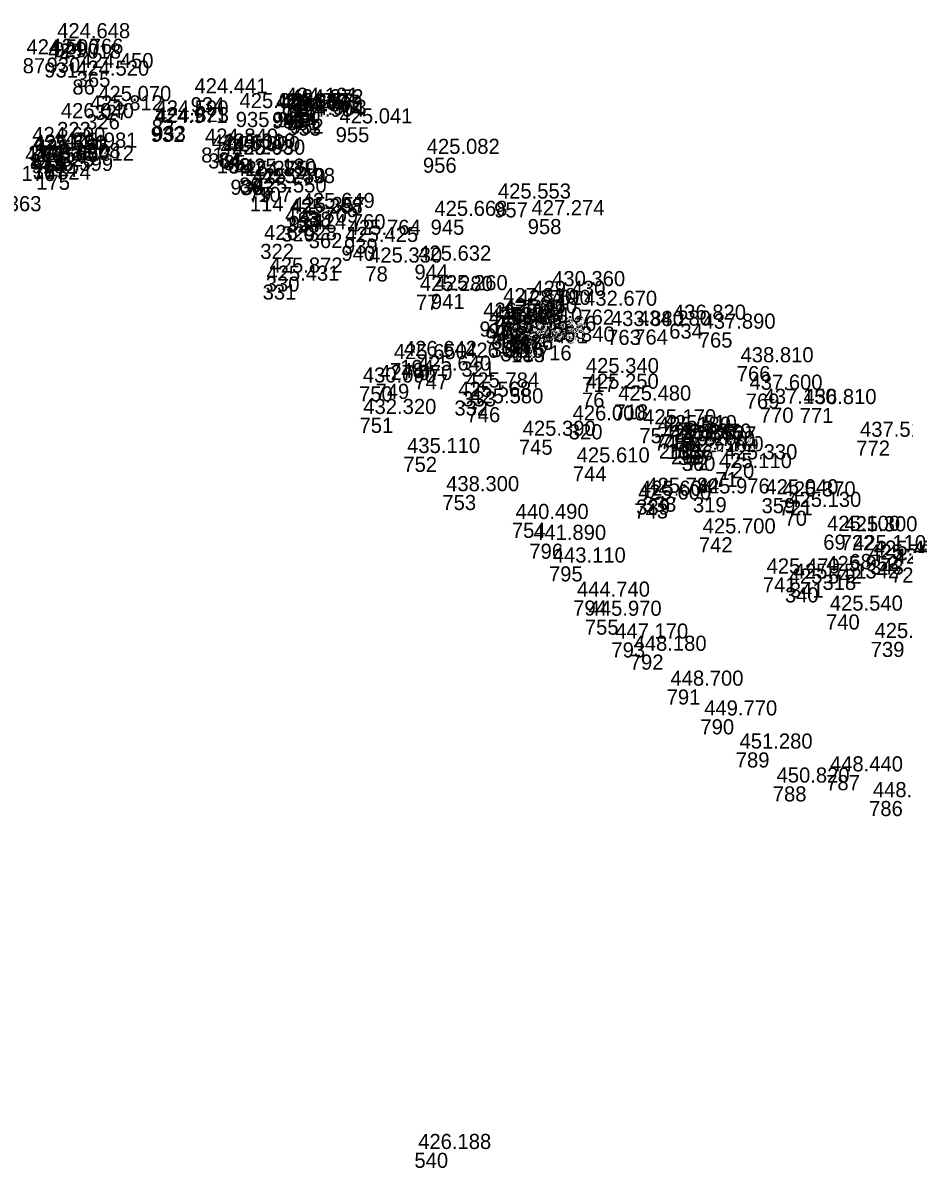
# Model space of a CAD drawing. Extents: x -874038 to -859694, y -1059487 to -1049069.
# Drawn here: x -860020.1 to -859950.1, y -1059333.2 to -1059242.2 of the extents above; entities that cross this region are included whole.
import ezdxf

# ---------------------------------------------------------------- set-up
doc = ezdxf.new("R2010")
doc.units = 0
doc.layers.add('Vrstva 60', color=7, linetype='Continuous')
doc.layers.add('Vrstva 61', color=7, linetype='Continuous')

msp = doc.modelspace()

# ---------------------------------------------------------------- linework, layer by layer
at = {"layer": 'Vrstva 60'}
for p, q in [((-860017.683, -1059243.755), (-860017.683, -1059243.755)), ((-860018.405, -1059245.376), (-860018.405, -1059245.376)), ((-860018.224, -1059244.993), (-860018.224, -1059244.993)), ((-860015.83, -1059246.13), (-860015.83, -1059246.13)), ((-860016.17, -1059246.73), (-860016.17, -1059246.73)), ((-860006.773, -1059248.14), (-860006.773, -1059248.14)), ((-860014.416, -1059248.743), (-860014.416, -1059248.743)), ((-859999.539, -1059248.885), (-859999.539, -1059248.885)), ((-859999.151, -1059249.006), (-859999.151, -1059249.006)), ((-860015.08, -1059249.493), (-860015.08, -1059249.493)), ((-860009.87, -1059249.89), (-860009.87, -1059249.89)), ((-860003.196, -1059249.31), (-860003.196, -1059249.31)), ((-860000.317, -1059249.424), (-860000.317, -1059249.424)), ((-860000.276, -1059249.315), (-860000.276, -1059249.315)), ((-859999.883, -1059249.321), (-859999.883, -1059249.321)), ((-859999.457, -1059249.426), (-859999.457, -1059249.426)), ((-859999.216, -1059249.572), (-859999.216, -1059249.572)), ((-859999.094, -1059249.994), (-859999.094, -1059249.994)), ((-859998.889, -1059249.847), (-859998.889, -1059249.847)), ((-860017.386, -1059250.106), (-860017.386, -1059250.106)), ((-860009.951, -1059250.492), (-860009.951, -1059250.492)), ((-860009.835, -1059250.421), (-860009.835, -1059250.421)), ((-859995.258, -1059250.522), (-859995.258, -1059250.522)), ((-860019.66, -1059252), (-860019.66, -1059252)), ((-860019.588, -1059252.606), (-860019.588, -1059252.606)), ((-860019.552, -1059252.684), (-860019.552, -1059252.684)), ((-860017.104, -1059252.451), (-860017.104, -1059252.451)), ((-860005.94, -1059252.13), (-860005.94, -1059252.13)), ((-860005.39, -1059252.6), (-860005.39, -1059252.6)), ((-860004.57, -1059252.52), (-860004.57, -1059252.52)), ((-860004.19, -1059252.73), (-860004.19, -1059252.73)), ((-860019.429, -1059252.983), (-860019.429, -1059252.983)), ((-860019.32, -1059253.44), (-860019.32, -1059253.44)), ((-860019.294, -1059253.44), (-860019.294, -1059253.44)), ((-860018.447, -1059253.287), (-860018.447, -1059253.287)), ((-860017.384, -1059253.484), (-860017.384, -1059253.484)), ((-860004.703, -1059252.981), (-860004.703, -1059252.981)), ((-860003.78, -1059253.01), (-860003.78, -1059253.01)), ((-859988.323, -1059252.943), (-859988.323, -1059252.943)), ((-860019.04, -1059254.296), (-860019.04, -1059254.296)), ((-860002.92, -1059254.52), (-860002.92, -1059254.52)), ((-860003.619, -1059254.692), (-860003.619, -1059254.692)), ((-860002.83, -1059254.72), (-860002.83, -1059254.72)), ((-860002.17, -1059255.28), (-860002.17, -1059255.28)), ((-860001.409, -1059255.265), (-860001.409, -1059255.265)), ((-860002.075, -1059256.015), (-860002.075, -1059256.015)), ((-859998.255, -1059257.24), (-859998.255, -1059257.24)), ((-859982.665, -1059256.492), (-859982.665, -1059256.492)), ((-859999.206, -1059257.694), (-859999.206, -1059257.694)), ((-859999.007, -1059257.569), (-859999.007, -1059257.569)), ((-859987.714, -1059257.869), (-859987.714, -1059257.869)), ((-859980, -1059257.818), (-859980, -1059257.818)), ((-859999.572, -1059258.402), (-859999.572, -1059258.402)), ((-859997.4, -1059258.93), (-859997.4, -1059258.93)), ((-860001.246, -1059259.789), (-860001.246, -1059259.789)), ((-859994.8, -1059259.94), (-859994.8, -1059259.94)), ((-859994.6, -1059259.376), (-859994.6, -1059259.376)), ((-859992.9, -1059261.58), (-859992.9, -1059261.58)), ((-859988.999, -1059261.425), (-859988.999, -1059261.425)), ((-860000.809, -1059262.379), (-860000.809, -1059262.379)), ((-860001.056, -1059263.019), (-860001.056, -1059263.019)), ((-859978.36, -1059263.45), (-859978.36, -1059263.45)), ((-859988.87, -1059263.84), (-859988.87, -1059263.84)), ((-859987.693, -1059263.772), (-859987.693, -1059263.772)), ((-859979.93, -1059264.22), (-859979.93, -1059264.22)), ((-859982.25, -1059264.8), (-859982.25, -1059264.8)), ((-859981.09, -1059264.94), (-859981.09, -1059264.94)), ((-859975.82, -1059265.01), (-859975.82, -1059265.01)), ((-859983.833, -1059265.961), (-859983.833, -1059265.961)), ((-859983.109, -1059266.125), (-859983.109, -1059266.125)), ((-859982.18, -1059265.62), (-859982.18, -1059265.62)), ((-859981.768, -1059266.336), (-859981.768, -1059266.336)), ((-859968.76, -1059266.12), (-859968.76, -1059266.12)), ((-859983.374, -1059266.512), (-859983.374, -1059266.512)), ((-859982.888, -1059266.94), (-859982.888, -1059266.94)), ((-859982.412, -1059267.302), (-859982.412, -1059267.302)), ((-859981.534, -1059267.17), (-859981.534, -1059267.17)), ((-859980.657, -1059267.015), (-859980.657, -1059267.015)), ((-859973.69, -1059266.62), (-859973.69, -1059266.62)), ((-859971.54, -1059266.59), (-859971.54, -1059266.59)), ((-859966.41, -1059266.83), (-859966.41, -1059266.83)), ((-859982.937, -1059267.589), (-859982.937, -1059267.589)), ((-859982.17, -1059267.93), (-859982.17, -1059267.93)), ((-859981.44, -1059267.642), (-859981.44, -1059267.642)), ((-859981.308, -1059267.999), (-859981.308, -1059267.999)), ((-859979.19, -1059267.85), (-859979.19, -1059267.85)), ((-859990.138, -1059269.003), (-859990.138, -1059269.003)), ((-859985.271, -1059269.141), (-859985.271, -1059269.141)), ((-859990.93, -1059269.25), (-859990.93, -1059269.25)), ((-859963.39, -1059269.5), (-859963.39, -1059269.5)), ((-859992.09, -1059270.91), (-859992.09, -1059270.91)), ((-859989.01, -1059270.16), (-859989.01, -1059270.16)), ((-859975.68, -1059270.36), (-859975.68, -1059270.36)), ((-859993.4, -1059271.11), (-859993.4, -1059271.11)), ((-859985.193, -1059271.506), (-859985.193, -1059271.506)), ((-859975.69, -1059271.6), (-859975.69, -1059271.6)), ((-859962.68, -1059271.68), (-859962.68, -1059271.68)), ((-859985.822, -1059272.233), (-859985.822, -1059272.233)), ((-859984.86, -1059272.76), (-859984.86, -1059272.76)), ((-859973.11, -1059272.54), (-859973.11, -1059272.54)), ((-859961.56, -1059272.8), (-859961.56, -1059272.8)), ((-859958.39, -1059272.82), (-859958.39, -1059272.82)), ((-859993.36, -1059273.61), (-859993.36, -1059273.61)), ((-859976.735, -1059274.123), (-859976.735, -1059274.123)), ((-859971.13, -1059274.43), (-859971.13, -1059274.43)), ((-859980.7, -1059275.34), (-859980.7, -1059275.34)), ((-859969.95, -1059275.02), (-859969.95, -1059275.02)), ((-859969.49, -1059274.89), (-859969.49, -1059274.89)), ((-859953.9, -1059275.42), (-859953.9, -1059275.42)), ((-859969.58, -1059275.65), (-859969.58, -1059275.65)), ((-859968.959, -1059275.674), (-859968.959, -1059275.674)), ((-859968.62, -1059276.11), (-859968.62, -1059276.11)), ((-859968.33, -1059275.57), (-859968.33, -1059275.57)), ((-859968.053, -1059276.155), (-859968.053, -1059276.155)), ((-859967.929, -1059275.782), (-859967.929, -1059275.782)), ((-859989.88, -1059276.71), (-859989.88, -1059276.71)), ((-859967.77, -1059276.63), (-859967.77, -1059276.63)), ((-859967.36, -1059276.57), (-859967.36, -1059276.57)), ((-859964.68, -1059277.21), (-859964.68, -1059277.21)), ((-859976.41, -1059277.46), (-859976.41, -1059277.46)), ((-859965.11, -1059277.91), (-859965.11, -1059277.91)), ((-859986.78, -1059279.74), (-859986.78, -1059279.74)), ((-859970.878, -1059279.87), (-859970.878, -1059279.87)), ((-859966.873, -1059279.922), (-859966.873, -1059279.922)), ((-859961.42, -1059279.99), (-859961.42, -1059279.99)), ((-859971.53, -1059280.41), (-859971.53, -1059280.41)), ((-859971.381, -1059280.102), (-859971.381, -1059280.102)), ((-859960.05, -1059280.16), (-859960.05, -1059280.16)), ((-859959.6, -1059280.99), (-859959.6, -1059280.99)), ((-859981.26, -1059281.95), (-859981.26, -1059281.95)), ((-859979.87, -1059283.61), (-859979.87, -1059283.61)), ((-859966.4, -1059283.1), (-859966.4, -1059283.1)), ((-859956.52, -1059282.89), (-859956.52, -1059282.89)), ((-859955.14, -1059282.93), (-859955.14, -1059282.93)), ((-859954.45, -1059284.43), (-859954.45, -1059284.43)), ((-859978.31, -1059285.41), (-859978.31, -1059285.41)), ((-859953.17, -1059285.169), (-859953.17, -1059285.169)), ((-859952.803, -1059284.86), (-859952.803, -1059284.86)), ((-859951.14, -1059285.5), (-859951.14, -1059285.5)), ((-859961.32, -1059286.28), (-859961.32, -1059286.28)), ((-859956.582, -1059286.084), (-859956.582, -1059286.084)), ((-859959.565, -1059287.079), (-859959.565, -1059287.079)), ((-859959.172, -1059286.686), (-859959.172, -1059286.686)), ((-859976.39, -1059288.12), (-859976.39, -1059288.12)), ((-859975.46, -1059289.64), (-859975.46, -1059289.64)), ((-859956.3, -1059289.23), (-859956.3, -1059289.23)), ((-859973.35, -1059291.45), (-859973.35, -1059291.45)), ((-859952.75, -1059291.41), (-859952.75, -1059291.41)), ((-859971.89, -1059292.42), (-859971.89, -1059292.42)), ((-859968.96, -1059295.19), (-859968.96, -1059295.19)), ((-859966.28, -1059297.56), (-859966.28, -1059297.56)), ((-859963.47, -1059300.19), (-859963.47, -1059300.19)), ((-859956.29, -1059302), (-859956.29, -1059302)), ((-859960.53, -1059302.89), (-859960.53, -1059302.89)), ((-859952.88, -1059304.05), (-859952.88, -1059304.05)), ((-859989, -1059332), (-859989, -1059332))]:
    msp.add_line(p, q, dxfattribs=at)

# ---------------------------------------------------------------- texts
for s, p in [('929', (-860017.683, -1059244.955)), ('87', (-860020.12, -1059246.24)), ('931', (-860018.405, -1059246.576)), ('930', (-860018.224, -1059246.193)), ('365', (-860015.83, -1059247.33)), ('86', (-860016.17, -1059247.93)), ('934', (-860006.773, -1059249.34)), ('327', (-860014.416, -1059249.943)), ('949', (-859999.539, -1059250.085)), ('950', (-859999.151, -1059250.206)), ('326', (-860015.08, -1059250.693)), ('82', (-860009.87, -1059251.09)), ('935', (-860003.196, -1059250.51)), ('946', (-860000.317, -1059250.624)), ('947', (-860000.276, -1059250.515)), ('948', (-859999.883, -1059250.521)), ('954', (-859999.457, -1059250.626)), ('951', (-859999.216, -1059250.772)), ('953', (-859999.094, -1059251.194)), ('952', (-859998.889, -1059251.047)), ('323', (-860017.386, -1059251.306)), ('932', (-860009.951, -1059251.692)), ('933', (-860009.835, -1059251.621)), ('955', (-859995.258, -1059251.722)), ('366', (-860019.66, -1059253.2)), ('853', (-860019.552, -1059253.884)), ('173', (-860019.588, -1059253.806)), ('325', (-860017.104, -1059253.651)), ('81', (-860005.94, -1059253.33)), ('364', (-860005.39, -1059253.8)), ('84', (-860004.57, -1059253.72)), ('85', (-860004.19, -1059253.93)), ('176', (-860020.209, -1059254.798)), ('918', (-860019.429, -1059254.183)), ('367', (-860019.32, -1059254.64)), ('177', (-860019.294, -1059254.64)), ('174', (-860018.447, -1059254.487)), ('324', (-860017.384, -1059254.684)), ('108', (-860004.703, -1059254.181)), ('83', (-860003.78, -1059254.21)), ('956', (-859988.323, -1059254.143)), ('175', (-860019.04, -1059255.496)), ('80', (-860002.92, -1059255.72)), ('936', (-860003.619, -1059255.892)), ('363', (-860002.83, -1059255.92)), ('79', (-860002.17, -1059256.48)), ('107', (-860001.409, -1059256.465)), ('114', (-860002.075, -1059257.215)), ('938', (-859998.255, -1059258.44)), ('957', (-859982.665, -1059257.692)), ('328', (-859999.206, -1059258.894)), ('937', (-859999.007, -1059258.769)), ('945', (-859987.714, -1059259.069)), ('958', (-859980, -1059259.018)), ('329', (-859999.572, -1059259.602)), ('362', (-859997.4, -1059260.13)), ('322', (-860001.246, -1059260.989)), ('940', (-859994.8, -1059261.14)), ('939', (-859994.6, -1059260.576)), ('78', (-859992.9, -1059262.78)), ('944', (-859988.999, -1059262.625)), ('330', (-860000.809, -1059263.579)), ('331', (-860001.056, -1059264.219)), ('761', (-859978.36, -1059264.65)), ('77', (-859988.87, -1059265.04)), ('941', (-859987.693, -1059264.972)), ('760', (-859979.93, -1059265.42)), ('758', (-859982.25, -1059266)), ('759', (-859981.09, -1059266.14)), ('762', (-859975.82, -1059266.21)), ('917', (-859983.833, -1059267.161)), ('943', (-859983.109, -1059267.325)), ('715', (-859982.18, -1059266.82)), ('185', (-859981.768, -1059267.536)), ('634', (-859968.76, -1059267.32)), ('942', (-859983.374, -1059267.712)), ('335', (-859982.888, -1059268.14)), ('184', (-859982.412, -1059268.502)), ('187', (-859981.534, -1059268.37)), ('186', (-859980.657, -1059268.215)), ('763', (-859973.69, -1059267.82)), ('764', (-859971.54, -1059267.79)), ('765', (-859966.41, -1059268.03)), ('334', (-859982.937, -1059268.789)), ('361', (-859982.17, -1059269.13)), ('916', (-859981.44, -1059268.842)), ('183', (-859981.308, -1059269.199)), ('716', (-859979.19, -1059269.05)), ('104', (-859990.138, -1059270.203)), ('321', (-859985.271, -1059270.341)), ('748', (-859990.93, -1059270.45)), ('766', (-859963.39, -1059270.7)), ('749', (-859992.09, -1059272.11)), ('747', (-859989.01, -1059271.36)), ('717', (-859975.68, -1059271.56)), ('750', (-859993.4, -1059272.31)), ('333', (-859985.193, -1059272.706)), ('76', (-859975.69, -1059272.8)), ('769', (-859962.68, -1059272.88)), ('332', (-859985.822, -1059273.433)), ('746', (-859984.86, -1059273.96)), ('718', (-859973.11, -1059273.74)), ('770', (-859961.56, -1059274)), ('771', (-859958.39, -1059274.02)), ('751', (-859993.36, -1059274.81)), ('320', (-859976.735, -1059275.323)), ('75', (-859971.13, -1059275.63)), ('745', (-859980.7, -1059276.54)), ('74', (-859969.95, -1059276.22)), ('719', (-859969.49, -1059276.09)), ('772', (-859953.9, -1059276.62)), ('210', (-859969.58, -1059276.85)), ('103', (-859968.959, -1059276.874)), ('209', (-859968.62, -1059277.31)), ('73', (-859968.33, -1059276.77)), ('337', (-859968.053, -1059277.355)), ('336', (-859967.929, -1059276.982)), ('752', (-859989.88, -1059277.91)), ('360', (-859967.77, -1059277.83)), ('72', (-859967.36, -1059277.77)), ('720', (-859964.68, -1059278.41)), ('744', (-859976.41, -1059278.66)), ('71', (-859965.11, -1059279.11)), ('753', (-859986.78, -1059280.94)), ('339', (-859971.381, -1059281.302)), ('338', (-859970.878, -1059281.07)), ('319', (-859966.873, -1059281.122)), ('359', (-859961.42, -1059281.19)), ('743', (-859971.53, -1059281.61)), ('721', (-859960.05, -1059281.36)), ('70', (-859959.6, -1059282.19)), ('754', (-859981.26, -1059283.15)), ('796', (-859979.87, -1059284.81)), ('742', (-859966.4, -1059284.3)), ('69', (-859956.52, -1059284.09)), ('722', (-859955.14, -1059284.13)), ('68', (-859954.45, -1059285.63)), ('795', (-859978.31, -1059286.61)), ('342', (-859953.17, -1059286.369)), ('343', (-859952.803, -1059286.06)), ('723', (-859951.14, -1059286.7)), ('741', (-859961.32, -1059287.48)), ('318', (-859956.582, -1059287.284)), ('340', (-859959.565, -1059288.279)), ('341', (-859959.172, -1059287.886)), ('794', (-859976.39, -1059289.32)), ('755', (-859975.46, -1059290.84)), ('740', (-859956.3, -1059290.43)), ('793', (-859973.35, -1059292.65)), ('739', (-859952.75, -1059292.61)), ('792', (-859971.89, -1059293.62)), ('791', (-859968.96, -1059296.39)), ('790', (-859966.28, -1059298.76)), ('789', (-859963.47, -1059301.39)), ('787', (-859956.29, -1059303.2)), ('788', (-859960.53, -1059304.09)), ('786', (-859952.88, -1059305.25)), ('540', (-859989, -1059333.2))]:
    msp.add_text(s, height=1.2, dxfattribs=at).set_placement(p)
at = {"layer": 'Vrstva 61'}
for s, p in [('424.648', (-860017.383, -1059243.455)), ('424.500', (-860019.82, -1059244.74)), ('424.766', (-860017.924, -1059244.693)), ('425.018', (-860018.105, -1059245.076)), ('424.450', (-860015.53, -1059245.83)), ('424.520', (-860015.87, -1059246.43)), ('425.070', (-860014.116, -1059248.443)), ('424.441', (-860006.473, -1059247.84)), ('425.812', (-860014.78, -1059249.193)), ('425.085', (-860002.896, -1059249.01)), ('424.844', (-860000.017, -1059249.124)), ('424.857', (-859999.976, -1059249.015)), ('424.367', (-859999.583, -1059249.021)), ('424.101', (-859999.239, -1059248.585)), ('424.327', (-859999.157, -1059249.126)), ('424.392', (-859998.916, -1059249.272)), ('424.072', (-859998.851, -1059248.706)), ('426.040', (-860017.086, -1059249.806)), ('424.971', (-860009.651, -1059250.192)), ('424.590', (-860009.57, -1059249.59)), ('424.823', (-860009.535, -1059250.121)), ('424.904', (-859998.794, -1059249.694)), ('424.903', (-859998.589, -1059249.547)), ('425.041', (-859994.958, -1059250.222)), ('424.600', (-860019.36, -1059251.7)), ('425.981', (-860016.804, -1059252.151)), ('424.840', (-860005.64, -1059251.83)), ('425.591', (-860019.288, -1059252.306)), ('425.600', (-860019.252, -1059252.384)), ('426.157', (-860019.129, -1059252.683)), ('425.608', (-860018.147, -1059252.987)), ('424.610', (-860005.09, -1059252.3)), ('425.263', (-860004.403, -1059252.681)), ('425.010', (-860004.27, -1059252.22)), ('425.390', (-860003.89, -1059252.43)), ('425.030', (-860003.48, -1059252.71)), ('425.082', (-859988.023, -1059252.643)), ('425.586', (-860019.909, -1059253.298)), ('425.630', (-860019.02, -1059253.14)), ('425.584', (-860018.994, -1059253.14)), ('425.599', (-860018.74, -1059253.996)), ('425.312', (-860017.084, -1059253.184)), ('425.275', (-860003.319, -1059254.392)), ('425.180', (-860002.62, -1059254.22)), ('424.810', (-860002.53, -1059254.42)), ('425.250', (-860001.87, -1059254.98)), ('425.550', (-860001.775, -1059255.715)), ('425.498', (-860001.109, -1059254.965)), ('425.553', (-859982.365, -1059256.192)), ('425.363', (-860024.432, -1059257.197)), ('425.268', (-859998.906, -1059257.394)), ('425.357', (-859998.707, -1059257.269)), ('425.649', (-859997.955, -1059256.94)), ('425.668', (-859987.414, -1059257.569)), ('427.274', (-859979.7, -1059257.518)), ('425.709', (-859999.272, -1059258.102)), ('424.760', (-859997.1, -1059258.63)), ('425.764', (-859994.3, -1059259.076)), ('426.028', (-860000.946, -1059259.489)), ('425.425', (-859994.5, -1059259.64)), ('425.330', (-859992.6, -1059261.28)), ('425.632', (-859988.699, -1059261.125)), ('425.872', (-860000.509, -1059262.079)), ('425.431', (-860000.756, -1059262.719)), ('425.280', (-859988.57, -1059263.54)), ('425.260', (-859987.393, -1059263.472)), ('429.430', (-859979.63, -1059263.92)), ('430.360', (-859978.06, -1059263.15)), ('427.810', (-859981.95, -1059264.5)), ('428.190', (-859980.79, -1059264.64)), ('432.670', (-859975.52, -1059264.71)), ('426.118', (-859983.533, -1059265.661)), ('427.024', (-859982.809, -1059265.825)), ('425.460', (-859981.88, -1059265.32)), ('436.820', (-859968.46, -1059265.82)), ('425.465', (-859983.074, -1059266.212)), ('425.338', (-859982.588, -1059266.64)), ('425.510', (-859981.468, -1059266.036)), ('425.496', (-859980.357, -1059266.715)), ('433.880', (-859973.39, -1059266.32)), ('434.280', (-859971.24, -1059266.29)), ('437.890', (-859966.11, -1059266.53)), ('425.714', (-859982.637, -1059267.289)), ('425.489', (-859982.112, -1059267.002)), ('424.970', (-859981.87, -1059267.63)), ('425.502', (-859981.234, -1059266.87)), ('426.088', (-859981.14, -1059267.342)), ('425.340', (-859978.89, -1059267.55)), ('425.491', (-859981.008, -1059267.699)), ('425.650', (-859990.63, -1059268.95)), ('426.642', (-859989.838, -1059268.703)), ('426.026', (-859984.971, -1059268.841)), ('438.810', (-859963.09, -1059269.2)), ('425.640', (-859988.71, -1059269.86)), ('425.340', (-859975.38, -1059270.06)), ('430.090', (-859993.1, -1059270.81)), ('427.070', (-859991.79, -1059270.61)), ('425.784', (-859984.893, -1059271.206)), ('425.250', (-859975.39, -1059271.3)), ('425.568', (-859985.522, -1059271.933)), ('437.600', (-859962.38, -1059271.38)), ('425.580', (-859984.56, -1059272.46)), ('425.480', (-859972.81, -1059272.24)), ('437.150', (-859961.26, -1059272.5)), ('436.810', (-859958.09, -1059272.52)), ('432.320', (-859993.06, -1059273.31)), ('426.000', (-859976.435, -1059273.823)), ('425.170', (-859970.83, -1059274.13)), ('425.180', (-859969.65, -1059274.72)), ('425.510', (-859969.19, -1059274.59)), ('425.390', (-859980.4, -1059275.04)), ('425.150', (-859969.28, -1059275.35)), ('425.866', (-859968.659, -1059275.374)), ('425.200', (-859968.32, -1059275.81)), ('425.270', (-859968.03, -1059275.27)), ('425.770', (-859967.753, -1059275.855)), ('425.527', (-859967.629, -1059275.482)), ('437.510', (-859953.6, -1059275.12)), ('435.110', (-859989.58, -1059276.41)), ('425.100', (-859967.47, -1059276.33)), ('425.160', (-859967.06, -1059276.27)), ('425.610', (-859976.11, -1059277.16)), ('425.110', (-859964.81, -1059277.61)), ('425.330', (-859964.38, -1059276.91)), ('438.300', (-859986.48, -1059279.44)), ('425.600', (-859971.23, -1059280.11)), ('425.604', (-859971.081, -1059279.802)), ('425.784', (-859970.578, -1059279.57)), ('425.976', (-859966.573, -1059279.622)), ('425.040', (-859961.12, -1059279.69)), ('425.370', (-859959.75, -1059279.86)), ('425.130', (-859959.3, -1059280.69)), ('440.490', (-859980.96, -1059281.65)), ('425.700', (-859966.1, -1059282.8)), ('425.100', (-859956.22, -1059282.59)), ('425.300', (-859954.84, -1059282.63)), ('441.890', (-859979.57, -1059283.31)), ('425.110', (-859954.15, -1059284.13)), ('425.782', (-859952.87, -1059284.869)), ('425.476', (-859952.503, -1059284.56)), ('443.110', (-859978.01, -1059285.11)), ('425.952', (-859956.282, -1059285.784)), ('425.620', (-859950.84, -1059285.2)), ('425.470', (-859961.02, -1059285.98)), ('425.751', (-859958.872, -1059286.386)), ('425.542', (-859959.265, -1059286.779)), ('444.740', (-859976.09, -1059287.82)), ('445.970', (-859975.16, -1059289.34)), ('425.540', (-859956, -1059288.93)), ('447.170', (-859973.05, -1059291.15)), ('425.390', (-859952.45, -1059291.11)), ('448.180', (-859971.59, -1059292.12)), ('448.700', (-859968.66, -1059294.89)), ('449.770', (-859965.98, -1059297.26)), ('451.280', (-859963.17, -1059299.89)), ('448.440', (-859955.99, -1059301.7)), ('450.820', (-859960.23, -1059302.59)), ('448.340', (-859952.58, -1059303.75)), ('426.188', (-859988.7, -1059331.7))]:
    msp.add_text(s, height=1.2, dxfattribs=at).set_placement(p)

doc.saveas('drawing.dxf')
